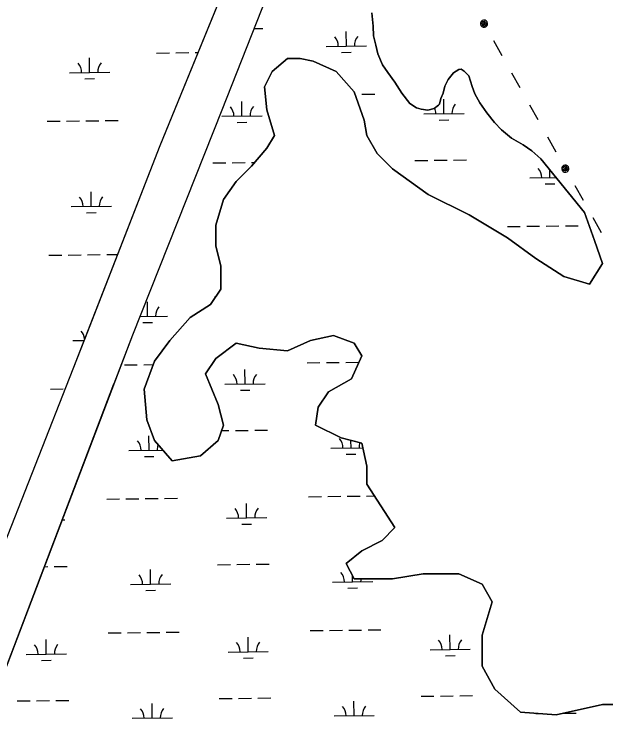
# Model space of a CAD drawing. Extents: x 3684037 to 3722149, y 433263 to 459021.
# Drawn here: x 3696665 to 3698136, y 441777 to 443528 of the extents above; entities that cross this region are included whole.
import ezdxf

# ---------------------------------------------------------------- set-up
doc = ezdxf.new("R2010")
doc.units = 0
for name, color, linetype in [('V-TOPO-SHOR', 7, 'Continuous'), ('V-UTIL-LINE', 7, 'Continuous'), ('V-WETL-SWMP', 7, 'Continuous')]:
    doc.layers.add(name, color=color, linetype=linetype)

msp = doc.modelspace()

# ---------------------------------------------------------------- linework, layer by layer
at = {"layer": 'V-TOPO-SHOR'}
for p, q in [((3697344.7, 443417.5), (3697306.5, 443385.6)), ((3697376.5, 443417.5), (3697344.7, 443417.5)), ((3697408.3, 443411.1), (3697376.5, 443417.5)), ((3697465.6, 443385.6), (3697408.3, 443411.1)), ((3697306.5, 443385.6), (3697287.5, 443347.4)), ((3697510.1, 443334.7), (3697465.6, 443385.6)), ((3697287.5, 443347.4), (3697293.8, 443290.1)), ((3697535.6, 443264.7), (3697510.1, 443334.7)), ((3697293.8, 443290.1), (3697312.9, 443226.5)), ((3697541.9, 443226.5), (3697535.6, 443264.7)), ((3697312.9, 443226.5), (3697293.8, 443194.6)), ((3697567.4, 443181.9), (3697541.9, 443226.5)), ((3697293.8, 443194.6), (3697255.6, 443150.1)), ((3697605.6, 443143.7), (3697567.4, 443181.9)), ((3697974.2, 443168.2), (3698082.8, 443035.5)), ((3697255.6, 443150.1), (3697217.5, 443111.9)), ((3697694.6, 443080), (3697605.6, 443143.7)), ((3697217.5, 443111.9), (3697185.6, 443067.3)), ((3697796.4, 443029.1), (3697694.6, 443080)), ((3697185.6, 443067.3), (3697166.6, 443003.6)), ((3697891.9, 442971.8), (3697796.4, 443029.1)), ((3698082.8, 443035.5), (3698108.2, 442965.4)), ((3697166.6, 443003.6), (3697166.6, 442952.7)), ((3697961.9, 442920.9), (3697891.9, 442971.8)), ((3697166.6, 442952.7), (3697179.3, 442901.7)), ((3698108.2, 442965.4), (3698127.3, 442908.1)), ((3698031.9, 442876.3), (3697961.9, 442920.9)), ((3697179.3, 442901.7), (3697179.3, 442844.4)), ((3698127.3, 442908.1), (3698095.5, 442857.2)), ((3698095.5, 442857.2), (3698031.9, 442876.3)), ((3697179.3, 442844.4), (3697153.8, 442806.2)), ((3697153.8, 442806.2), (3697102.9, 442774.4)), ((3697102.9, 442774.4), (3697052, 442717.1)), ((3697402, 442717.1), (3697459.2, 442729.8)), ((3697459.2, 442729.8), (3697510.1, 442710.7)), ((3696840, 442719.8), (3696811.1, 442645.6)), ((3697052, 442717.1), (3697013.9, 442666.2)), ((3697166.6, 442672.5), (3697217.5, 442710.7)), ((3697217.5, 442710.7), (3697274.7, 442698)), ((3697344.7, 442691.6), (3697402, 442717.1)), ((3697510.1, 442710.7), (3697529.2, 442678.9)), ((3697274.7, 442698), (3697344.7, 442691.6)), ((3697141.1, 442634.3), (3697166.6, 442672.5)), ((3697529.2, 442678.9), (3697503.8, 442621.6)), ((3697013.9, 442666.2), (3696988.4, 442596.1)), ((3696811.1, 442645.6), (3695283.3, 438759.2)), ((3697172.9, 442557.9), (3697141.1, 442634.3)), ((3697503.8, 442621.6), (3697446.5, 442589.8)), ((3695447.4, 438761.1), (3696913.6, 442609.5)), ((3696988.4, 442596.1), (3696994.8, 442519.7)), ((3697446.5, 442589.8), (3697421.1, 442551.6)), ((3697185.6, 442507), (3697172.9, 442557.9)), ((3697421.1, 442551.6), (3697414.7, 442507)), ((3696994.8, 442519.7), (3697013.9, 442468.8)), ((3697172.9, 442468.8), (3697185.6, 442507)), ((3697414.7, 442507), (3697478.3, 442475.2)), ((3697013.9, 442468.8), (3697058.4, 442417.9)), ((3697128.4, 442430.6), (3697172.9, 442468.8)), ((3697478.3, 442475.2), (3697529.2, 442462.4)), ((3697529.2, 442462.4), (3697541.9, 442405.1)), ((3697058.4, 442417.9), (3697128.4, 442430.6)), ((3697541.9, 442405.1), (3697541.9, 442360.6)), ((3697541.9, 442360.6), (3697611.9, 442252.3)), ((3697611.9, 442252.3), (3697580.1, 442220.5)), ((3697580.1, 442220.5), (3697529.2, 442195)), ((3697529.2, 442195), (3697491, 442163.2)), ((3697491, 442163.2), (3697510.1, 442125)), ((3697605.6, 442125), (3697681.9, 442137.7)), ((3697681.9, 442137.7), (3697771, 442137.7)), ((3697771, 442137.7), (3697828.3, 442112.3)), ((3697510.1, 442125), (3697605.6, 442125)), ((3697828.3, 442112.3), (3697853.7, 442067.7)), ((3697853.7, 442067.7), (3697828.3, 441984.9)), ((3697828.3, 441984.9), (3697828.3, 441908.5)), ((3697828.3, 441908.5), (3697860.1, 441851.2)), ((3697860.1, 441851.2), (3697923.7, 441793.9)), ((3698012.8, 441787.6), (3698127.3, 441813)), ((3698127.3, 441813), (3698203.6, 441813)), ((3697923.7, 441793.9), (3698012.8, 441787.6))]:
    msp.add_line(p, q, dxfattribs=at)
for points in [[(3698358.9, 446208.5), (3698200.5, 445850.8), (3698079.4, 445561.6), (3697972, 445287.1), (3697803.7, 444897), (3697754.8, 444762.4), (3697616.4, 444389.6), (3697489.5, 444064), (3697341.7, 443695.3), (3697181.4, 443288.9), (3696959.7, 442730.5), (3696913.6, 442609.5)], [(3698194.2, 446127.3), (3697961.4, 445546.1), (3697741.2, 444999.8), (3697500.1, 444402.5), (3697266.9, 443786.1), (3697027.3, 443200.9), (3696840, 442719.8)], [(3697554.3, 443531.2), (3697557.5, 443498), (3697558.4, 443474.3), (3697564, 443450.5), (3697569.7, 443429.1), (3697581.2, 443401.7), (3697594, 443382.6), (3697611.5, 443358.7), (3697628.9, 443331.2), (3697648.8, 443306.1), (3697665.2, 443295.2), (3697677, 443291.5), (3697693.6, 443289), (3697709.1, 443293.5), (3697719.8, 443301.7), (3697722.2, 443304), (3697726, 443318.2), (3697732, 443331.2), (3697735.8, 443348.9), (3697744.3, 443365.4), (3697757.5, 443381.8), (3697770.7, 443390), (3697776.6, 443391.1), (3697783.7, 443386.2), (3697795.4, 443374.2), (3697803.4, 443348.1), (3697810.3, 443330.2), (3697823, 443307.5), (3697840.5, 443282.4), (3697859.2, 443258.5), (3697876.7, 443240.5), (3697901.4, 443220.1), (3697930.8, 443203.1), (3697952, 443188.7), (3697974.2, 443168.2)]]:
    msp.add_lwpolyline(points, dxfattribs=at)
at = {"layer": 'V-UTIL-LINE'}
for points in [[(3697833.3, 443504), (3697834.5, 443506.6), (3697832.2, 443506.2), (3697831.1, 443503.7), (3697832.8, 443501.4), (3697835.8, 443502.9), (3697837.2, 443507.4), (3697833.8, 443509.9), (3697829, 443508.7), (3697827.6, 443504.4), (3697828.9, 443500.1), (3697833.4, 443498.3), (3697838.3, 443500.7), (3697841.1, 443508.4), (3697838.8, 443511.1), (3697835.7, 443512.7), (3697832.2, 443512.9), (3697828.9, 443511.9), (3697826.2, 443509.6), (3697824.6, 443506.4), (3697824.3, 443502.9), (3697825.4, 443499.6), (3697827.7, 443496.9), (3697830.8, 443495.3), (3697834.3, 443495.1), (3697837.7, 443496.2), (3697840.3, 443498.4), (3697841.9, 443501.6), (3697842.2, 443505.1), (3697841.1, 443508.4)], [(3697856.9, 443462), (3697877.4, 443425.3)], [(3697901.6, 443382.2), (3697922.2, 443345.6)], [(3697946.3, 443302.5), (3697966.9, 443265.8)], [(3697991.1, 443222.7), (3698011.6, 443186.1)], [(3698035.2, 443144), (3698036.5, 443146.6), (3698034.2, 443146.3), (3698033, 443143.8), (3698034.8, 443141.4), (3698037.8, 443142.9), (3698039.2, 443147.4), (3698035.7, 443149.9), (3698031, 443148.7), (3698029.5, 443144.4), (3698030.8, 443140.1), (3698035.3, 443138.4), (3698040.3, 443140.8), (3698043.1, 443148.4), (3698040.8, 443151.1), (3698037.7, 443152.7), (3698034.2, 443153), (3698030.8, 443151.9), (3698028.2, 443149.6), (3698026.6, 443146.5), (3698026.3, 443143), (3698027.4, 443139.6), (3698029.7, 443137), (3698032.8, 443135.4), (3698036.3, 443135.1), (3698039.6, 443136.2), (3698042.3, 443138.5), (3698043.9, 443141.6), (3698044.2, 443145.1), (3698043.1, 443148.4)], [(3698058.8, 443102), (3698079.4, 443065.4)], [(3698103.6, 443022.3), (3698124.1, 442985.6)]]:
    msp.add_lwpolyline(points, dxfattribs=at)
at = {"layer": 'V-WETL-SWMP'}
for p, q in [((3697266.9, 443786.1), (3697027.3, 443200.9)), ((3697261.6, 443492.2), (3697283.7, 443492.4)), ((3697491.1, 443448.4), (3697490.7, 443484.4)), ((3697441.1, 443447.8), (3697541.1, 443449)), ((3697019.6, 443431.3), (3697051.6, 443431.7)), ((3697067.6, 443431.8), (3697099.6, 443432.2)), ((3697115.6, 443432.4), (3697122.2, 443432.5)), ((3697479.3, 443432.9), (3697503.3, 443433.1)), ((3696853.1, 443382.9), (3696852.7, 443418.9)), ((3696803.1, 443382.3), (3696903.1, 443383.5)), ((3696841.3, 443367.3), (3696865.3, 443367.6)), ((3697512.4, 443328.6), (3697513.6, 443328.6)), ((3697529.6, 443328.8), (3697561.6, 443329.2)), ((3697231.6, 443274.6), (3697231.2, 443310.6)), ((3697733.5, 443280.4), (3697733.1, 443316.4)), ((3697181.6, 443274), (3697281.6, 443275.2)), ((3697683.5, 443279.8), (3697783.5, 443281)), ((3696747.7, 443261.6), (3696779.7, 443262)), ((3696795.7, 443262.2), (3696827.7, 443262.5)), ((3696843.7, 443262.7), (3696875.7, 443263.1)), ((3696891.7, 443263.3), (3696923.7, 443263.7)), ((3697219.8, 443259), (3697243.8, 443259.3)), ((3697721.7, 443264.8), (3697745.7, 443265.1)), ((3697027.3, 443200.9), (3696811.1, 442645.6)), ((3697661.5, 443164.1), (3697693.5, 443164.5)), ((3697709.5, 443164.7), (3697741.5, 443165.1)), ((3697757.5, 443165.3), (3697789.5, 443165.6)), ((3697159.6, 443158.3), (3697191.6, 443158.7)), ((3697207.6, 443158.9), (3697239.6, 443159.2)), ((3697255.6, 443159.4), (3697263.7, 443159.5)), ((3697996.8, 443121.6), (3697996.6, 443140.9)), ((3697946.8, 443121), (3698012.2, 443121.8)), ((3697985, 443106), (3698009, 443106.3)), ((3696857, 443050.3), (3696856.6, 443086.3)), ((3696807, 443049.7), (3696907, 443050.8)), ((3696845.2, 443034.7), (3696869.2, 443035)), ((3697063, 442990.7), (3697063.6, 442990.7)), ((3697891.4, 443000.3), (3697923.4, 443000.7)), ((3697939.4, 443000.9), (3697971.4, 443001.2)), ((3697987.4, 443001.4), (3698019.4, 443001.8)), ((3698035.4, 443002), (3698067.4, 443002.4)), ((3696751.6, 442929), (3696783.6, 442929.3)), ((3696799.6, 442929.5), (3696831.6, 442929.9)), ((3696847.6, 442930.1), (3696879.6, 442930.4)), ((3696895.6, 442930.6), (3696922.2, 442930.9)), ((3696996.9, 442777.3), (3696996.5, 442813.3)), ((3697163.5, 442825.6), (3697166.8, 442825.7)), ((3696978.2, 442777.1), (3697046.9, 442777.9)), ((3696985.1, 442761.7), (3697009.1, 442762)), ((3696810.9, 442717), (3696839.1, 442717.4)), ((3696939.5, 442656.5), (3696971.5, 442656.9)), ((3696987.5, 442657.1), (3697010.6, 442657.4)), ((3697393.4, 442661.8), (3697425.4, 442662.2)), ((3697441.4, 442662.4), (3697473.4, 442662.7)), ((3697489.4, 442662.9), (3697521.4, 442663.3)), ((3696811.1, 442645.6), (3695283.3, 438759.2)), ((3697239.4, 442609.3), (3697239, 442645.3)), ((3697189.4, 442608.7), (3697289.4, 442609.9)), ((3696755.4, 442596.3), (3696787.4, 442596.7)), ((3697227.6, 442593.7), (3697251.6, 442594)), ((3697000.8, 442444.6), (3697000.4, 442480.6)), ((3697181, 442493.2), (3697199.3, 442493.4)), ((3697215.3, 442493.6), (3697247.3, 442493.9)), ((3697263.3, 442494.1), (3697295.3, 442494.5)), ((3697502.7, 442450.5), (3697502.5, 442469.1)), ((3696950.8, 442444), (3697034.7, 442445)), ((3697452.7, 442449.9), (3697531.8, 442450.8)), ((3696989, 442429.1), (3697013, 442429.3)), ((3697490.9, 442434.9), (3697514.9, 442435.2)), ((3696895.4, 442323.3), (3696927.4, 442323.7)), ((3696943.4, 442323.9), (3696975.4, 442324.2)), ((3696991.4, 442324.4), (3697023.4, 442324.8)), ((3697039.4, 442325), (3697071.4, 442325.4)), ((3697397.2, 442329.2), (3697429.2, 442329.5)), ((3697445.2, 442329.7), (3697477.2, 442330.1)), ((3697493.2, 442330.3), (3697525.2, 442330.6)), ((3697541.2, 442330.8), (3697561, 442331.1)), ((3697243.3, 442276.6), (3697242.8, 442312.6)), ((3696784.7, 442271.3), (3696791.4, 442271.4)), ((3697193.3, 442276), (3697293.3, 442277.2)), ((3697231.4, 442261.1), (3697255.4, 442261.3)), ((3696740.5, 442155.3), (3696749.3, 442155.4)), ((3696765.3, 442155.6), (3696797.3, 442156)), ((3697004.7, 442112), (3697004.3, 442148)), ((3697171.2, 442160.3), (3697203.2, 442160.7)), ((3697219.2, 442160.9), (3697251.2, 442161.3)), ((3697267.2, 442161.5), (3697299.2, 442161.8)), ((3697506.6, 442117.8), (3697506.4, 442132.5)), ((3696954.7, 442111.4), (3697054.7, 442112.6)), ((3697456.6, 442117.2), (3697556.6, 442118.4)), ((3696992.9, 442096.4), (3697016.9, 442096.7)), ((3697494.7, 442102.2), (3697518.7, 442102.5)), ((3696899.2, 441990.7), (3696931.2, 441991)), ((3696947.2, 441991.2), (3696979.2, 441991.6)), ((3696995.2, 441991.8), (3697027.2, 441992.2)), ((3697043.2, 441992.3), (3697075.2, 441992.7)), ((3697401.1, 441996.5), (3697433.1, 441996.9)), ((3697449.1, 441997.1), (3697481.1, 441997.4)), ((3697497.1, 441997.6), (3697529.1, 441998)), ((3697545.1, 441998.2), (3697577.1, 441998.6)), ((3696745.3, 441938.1), (3696744.8, 441974.1)), ((3697247.1, 441944), (3697246.7, 441980)), ((3697749, 441949.8), (3697748.6, 441985.8)), ((3696695.3, 441937.5), (3696795.3, 441938.7)), ((3697197.1, 441943.4), (3697297.1, 441944.6)), ((3697699, 441949.2), (3697799, 441950.4)), ((3696733.4, 441922.6), (3696757.4, 441922.8)), ((3697235.3, 441928.4), (3697259.3, 441928.7)), ((3697737.2, 441934.2), (3697761.2, 441934.5)), ((3697676.9, 441833.5), (3697708.9, 441833.9)), ((3697724.9, 441834.1), (3697756.9, 441834.5)), ((3697772.9, 441834.6), (3697804.9, 441835)), ((3696673.2, 441821.9), (3696705.2, 441822.2)), ((3696721.2, 441822.4), (3696753.2, 441822.8)), ((3696769.2, 441823), (3696801.2, 441823.3)), ((3697008.6, 441779.3), (3697008.1, 441815.3)), ((3697175.1, 441827.7), (3697207.1, 441828.1)), ((3697223.1, 441828.2), (3697255.1, 441828.6)), ((3697271.1, 441828.8), (3697303.1, 441829.2)), ((3697510.4, 441785.2), (3697510, 441821.2)), ((3696958.6, 441778.7), (3697058.6, 441779.9)), ((3697460.4, 441784.6), (3697560.4, 441785.7)), ((3697962.3, 441790.4), (3697971.2, 441790.5)), ((3698029.1, 441791.2), (3698062.3, 441791.6))]:
    msp.add_line(p, q, dxfattribs=at)
for points in [[(3698200.5, 445850.8), (3698079.4, 445561.6), (3697972, 445287.1), (3697803.7, 444897), (3697754.8, 444762.4), (3697616.4, 444389.6), (3697489.5, 444064), (3697341.7, 443695.3), (3697181.4, 443288.9), (3696959.7, 442730.5), (3695447.4, 438761.1), (3706545.2, 438890.2)], [(3698203.6, 441813), (3698127.3, 441813), (3698012.8, 441787.6), (3697923.7, 441793.9), (3697860.1, 441851.2), (3697828.3, 441908.5), (3697828.3, 441984.9), (3697853.7, 442067.7), (3697828.3, 442112.3), (3697771, 442137.7), (3697681.9, 442137.7), (3697605.6, 442125), (3697510.1, 442125), (3697491, 442163.2), (3697529.2, 442195), (3697580.1, 442220.5), (3697611.9, 442252.3), (3697541.9, 442360.6), (3697541.9, 442405.1), (3697529.2, 442462.4), (3697478.3, 442475.2), (3697414.7, 442507), (3697421.1, 442551.6), (3697446.5, 442589.8), (3697503.8, 442621.6), (3697529.2, 442678.9), (3697510.1, 442710.8), (3697459.2, 442729.9), (3697402, 442717.1), (3697344.7, 442691.7), (3697274.7, 442698), (3697217.5, 442710.8), (3697166.6, 442672.6), (3697141.1, 442634.4), (3697172.9, 442558), (3697185.6, 442507), (3697172.9, 442468.8), (3697128.4, 442430.6), (3697058.4, 442417.9), (3697013.9, 442468.8), (3696994.8, 442519.8), (3696988.4, 442596.2), (3697013.9, 442666.2), (3697052, 442717.1), (3697102.9, 442774.4), (3697153.8, 442806.3), (3697179.3, 442844.5), (3697179.3, 442901.8), (3697166.6, 442952.7), (3697166.6, 443003.6), (3697185.6, 443067.3), (3697217.5, 443111.9), (3697255.6, 443150.1), (3697293.8, 443194.6), (3697312.9, 443226.5), (3697293.8, 443290.2), (3697287.4, 443347.5), (3697306.5, 443385.7), (3697344.7, 443417.5), (3697376.5, 443417.5), (3697408.3, 443411.1), (3697465.6, 443385.7), (3697510.1, 443334.7), (3697535.6, 443264.7), (3697541.9, 443226.5), (3697567.4, 443181.9), (3697605.6, 443143.7), (3697694.6, 443080), (3697796.4, 443029.1), (3697891.9, 442971.8), (3697961.9, 442920.9), (3698031.9, 442876.3), (3698095.5, 442857.2), (3698127.3, 442908.1), (3698108.2, 442965.4), (3698082.8, 443035.5), (3697974.2, 443168.2), (3697952, 443188.7), (3697930.8, 443203.1), (3697901.4, 443220.1), (3697876.7, 443240.5), (3697859.2, 443258.5), (3697840.5, 443282.4), (3697823, 443307.5), (3697810.3, 443330.2), (3697803.4, 443348.1), (3697795.4, 443374.2), (3697783.7, 443386.2), (3697776.6, 443391.1), (3697770.7, 443390), (3697757.5, 443381.8), (3697744.3, 443365.4), (3697735.8, 443348.9), (3697732, 443331.2), (3697726, 443318.2), (3697722.2, 443304), (3697719.8, 443301.7), (3697709.1, 443293.5), (3697693.6, 443289), (3697677, 443291.5), (3697665.2, 443295.2), (3697648.8, 443306.1), (3697628.9, 443331.2), (3697611.5, 443358.7), (3697594, 443382.6), (3697581.2, 443401.7), (3697569.7, 443429.1), (3697564, 443450.5), (3697558.4, 443474.3), (3697557.5, 443498), (3697554.3, 443531.2)]]:
    msp.add_lwpolyline(points, dxfattribs=at)
for centre, start, end in [((3697435.8, 443448.3), 359.8949, 41.4385), ((3697546.3, 443449.5), 139.8949, 181.4385), ((3696908.4, 443384), 139.8949, 181.4385), ((3696797.9, 443382.7), 359.8949, 41.4385), ((3697788.8, 443281.5), 139.8949, 181.4385), ((3697176.4, 443274.4), 359.8949, 41.4385), ((3697286.9, 443275.7), 139.8949, 181.4385), ((3697678.3, 443280.3), 359.8949, 23.9833), ((3697941.6, 443121.4), 359.8949, 41.4385), ((3696912.2, 443051.4), 139.8949, 181.4385), ((3696801.8, 443050.1), 359.8949, 41.4385), ((3697052.2, 442778.4), 139.8949, 181.4385), ((3696805.6, 442717.4), 6.5134, 41.4385), ((3697184.1, 442609.1), 359.8949, 41.4385), ((3697294.6, 442610.4), 139.8949, 181.4385), ((3696945.6, 442444.5), 359.8949, 41.4385), ((3697447.4, 442450.3), 359.8949, 41.4385), ((3697557.9, 442451.6), 160.1324, 181.4385), ((3697056, 442445.7), 159.2188, 181.4385), ((3697188, 442276.5), 359.8949, 41.4385), ((3697298.5, 442277.7), 139.8949, 181.4385), ((3696949.4, 442111.8), 359.8949, 41.4385), ((3697059.9, 442113.1), 139.8949, 181.4385), ((3697451.3, 442117.6), 359.8949, 41.4385), ((3697561.8, 442118.9), 170.0802, 181.4385), ((3697693.8, 441949.6), 359.8949, 41.4385), ((3697804.2, 441950.9), 139.8949, 181.4385), ((3696690, 441938), 359.8949, 41.4385), ((3696800.5, 441939.2), 139.8949, 181.4385), ((3697191.9, 441943.8), 359.8949, 41.4385), ((3697302.4, 441945.1), 139.8949, 181.4385), ((3696953.3, 441779.2), 359.8949, 41.4385), ((3697063.8, 441780.4), 139.8949, 181.4385), ((3697455.2, 441785), 359.8949, 41.4385), ((3697565.7, 441786.3), 139.8949, 181.4385), ((3698067.5, 441792.1), 180.3591, 181.4385)]:
    msp.add_arc(centre, 35.2, start, end, dxfattribs=at)

doc.saveas('drawing.dxf')
